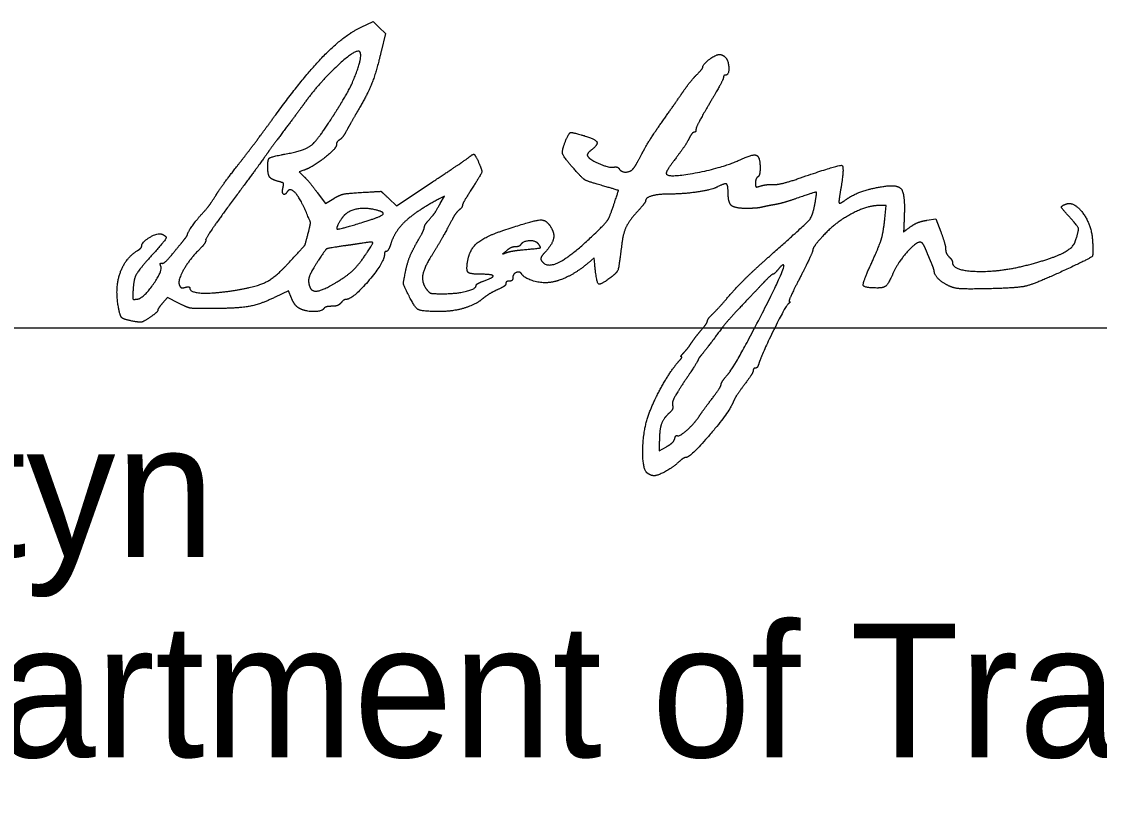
# Model space of a CAD drawing. Extents: x 0 to 34, y 0 to 22.
# Drawn here: x 25.629 to 26.759, y 6.359 to 7.172 of the extents above; entities that cross this region are included whole.
import ezdxf

# ---------------------------------------------------------------- set-up
doc = ezdxf.new("R2010")
doc.units = 0
for name, color, linetype in [('Default', 7, 'Continuous'), ('SH_Data', 7, 'Continuous'), ('SH_Text', 7, 'Continuous')]:
    doc.layers.add(name, color=color, linetype=linetype)

msp = doc.modelspace()

# ---------------------------------------------------------------- linework, layer by layer
at = {"layer": 'Default'}
for points in [[(25.9853, 7.1666), (25.9979, 7.1725), (26.0042, 7.1661), (26.0106, 7.1598), (26.0062, 7.1411)], [(25.9253, 7.0167), (25.9203, 7.0151), (25.9255, 7.0099)], [(26.0143, 6.987), (26.0224, 6.9794), (26.0587, 7.0035)], [(25.9392, 6.9933), (25.9477, 6.9817), (25.9565, 6.987)], [(26.0682, 6.9817), (26.0726, 6.9896), (26.0671, 6.9867)], [(26.534, 6.9658), (26.5355, 6.9796), (26.5277, 6.9796)], [(26.5779, 6.9642), (26.5876, 6.9657), (26.5926, 6.9522)], [(26.23, 6.918), (26.2293, 6.9248), (26.2234, 6.9197)], [(25.9123, 6.8824), (25.909, 6.8904), (25.8951, 6.8836)], [(25.7937, 6.8774), (25.7822, 6.8831), (25.7771, 6.8773)], [(26.2977, 6.7319), (26.2977, 6.7225), (26.3052, 6.7268)]]:
    msp.add_lwpolyline(points, dxfattribs=at)
for points in [[(25.8957, 7.0748), (25.9254, 7.1154), (25.9672, 7.1582), (25.9853, 7.1666)], [(25.9838, 7.1408), (25.9802, 7.1445), (25.9416, 7.1088), (25.9262, 7.0875)], [(25.9655, 7.0888), (25.9749, 7.1037), (25.9869, 7.1377), (25.9838, 7.1408)], [(26.0062, 7.1411), (26.0012, 7.1199), (25.992, 7.0963), (25.9826, 7.0804)], [(26.3433, 7.1247), (26.3433, 7.1275), (26.3565, 7.1378), (26.3602, 7.1379)], [(26.3602, 7.1379), (26.3623, 7.138), (26.3652, 7.1367), (26.3668, 7.1351)], [(26.3668, 7.1351), (26.3703, 7.1316), (26.3707, 7.1164), (26.3673, 7.1164)], [(26.3229, 7.0994), (26.3269, 7.1052), (26.3331, 7.113), (26.3367, 7.1166)], [(26.3367, 7.1166), (26.3403, 7.1202), (26.3433, 7.1239), (26.3433, 7.1247)], [(26.3673, 7.1164), (26.366, 7.1164), (26.3649, 7.1153), (26.3649, 7.1139)], [(26.3649, 7.1139), (26.3649, 7.1125), (26.3584, 7.1004), (26.3505, 7.087)], [(26.3013, 7.0684), (26.3092, 7.0796), (26.319, 7.0936), (26.3229, 7.0994)], [(25.9262, 7.0875), (25.9226, 7.0825), (25.9132, 7.0698), (25.9053, 7.0594)], [(25.955, 7.0721), (25.9583, 7.0773), (25.963, 7.0848), (25.9655, 7.0888)], [(26.3505, 7.087), (26.3426, 7.0736), (26.3361, 7.0612), (26.3361, 7.0595)], [(25.8555, 7.0213), (25.8644, 7.0326), (25.8825, 7.0567), (25.8957, 7.0748)], [(25.9052, 7.0335), (25.9258, 7.0372), (25.9398, 7.0481), (25.955, 7.0721)], [(25.9826, 7.0804), (25.9791, 7.0744), (25.9739, 7.0653), (25.971, 7.06)], [(25.971, 7.06), (25.9682, 7.0547), (25.9644, 7.0495), (25.9626, 7.0485)], [(26.2799, 7.0348), (26.2837, 7.042), (26.2933, 7.0572), (26.3013, 7.0684)], [(25.9053, 7.0594), (25.8974, 7.0489), (25.8893, 7.0379), (25.8873, 7.0349)], [(25.9626, 7.0485), (25.9608, 7.0474), (25.9593, 7.045), (25.9593, 7.0431)], [(26.1992, 7.0467), (26.203, 7.0557), (26.2061, 7.0567), (26.2188, 7.0529)], [(26.2188, 7.0529), (26.2308, 7.0494), (26.2337, 7.0432), (26.226, 7.0374)], [(26.3288, 7.0498), (26.3271, 7.0462), (26.3209, 7.0371), (26.3152, 7.0296)], [(26.3341, 7.0564), (26.333, 7.0564), (26.3306, 7.0534), (26.3288, 7.0498)], [(26.3361, 7.0595), (26.3361, 7.0578), (26.3352, 7.0564), (26.3341, 7.0564)], [(25.9593, 7.0431), (25.9593, 7.0393), (25.9335, 7.0193), (25.9253, 7.0167)], [(26.209, 7.0172), (26.1975, 7.0303), (26.1953, 7.0371), (26.1992, 7.0467)], [(26.226, 7.0374), (26.2233, 7.0353), (26.2218, 7.0325), (26.2228, 7.0311)], [(25.8873, 7.0349), (25.8853, 7.032), (25.87, 7.011), (25.8532, 6.9884)], [(25.8873, 7.0213), (25.8873, 7.0282), (25.8914, 7.031), (25.9052, 7.0335)], [(26.0587, 7.0035), (26.0786, 7.0167), (26.0962, 7.0286), (26.0978, 7.03)], [(26.0978, 7.03), (26.1023, 7.0338), (26.1047, 7.0329), (26.1077, 7.0263)], [(26.1077, 7.0263), (26.1121, 7.0167), (26.1111, 7.0125), (26.1009, 6.9967)], [(26.2228, 7.0311), (26.2254, 7.0273), (26.2453, 7.0191), (26.25, 7.0199)], [(26.2706, 7.0186), (26.2719, 7.0202), (26.2761, 7.0275), (26.2799, 7.0348)], [(26.3152, 7.0296), (26.3096, 7.0221), (26.3049, 7.0149), (26.3049, 7.0135)], [(26.3049, 7.0135), (26.3049, 7.0082), (26.3645, 7.0192), (26.3825, 7.0277)], [(26.3825, 7.0277), (26.3955, 7.0339), (26.4033, 7.0308), (26.4033, 7.0194)], [(25.834, 6.9919), (25.837, 6.9968), (25.8467, 7.01), (25.8555, 7.0213)], [(25.8983, 7.005), (25.8911, 7.0068), (25.8873, 7.0125), (25.8873, 7.0213)], [(26.2325, 7.0021), (26.2217, 7.0052), (26.2168, 7.0084), (26.209, 7.0172)], [(26.25, 7.0199), (26.2522, 7.0203), (26.2548, 7.0195), (26.2556, 7.0181)], [(26.2556, 7.0181), (26.2578, 7.0146), (26.2678, 7.0149), (26.2706, 7.0186)], [(26.4033, 7.0194), (26.4033, 7.0148), (26.4022, 7.0104), (26.4009, 7.0096)], [(26.4456, 7.0087), (26.486, 7.0226), (26.4919, 7.0209), (26.4878, 6.997)], [(25.9034, 6.9987), (25.9043, 7.0022), (25.9031, 7.0038), (25.8983, 7.005)], [(25.9255, 7.0099), (25.9283, 7.0071), (25.9345, 6.9996), (25.9392, 6.9933)], [(26.4009, 7.0096), (26.3996, 7.0088), (26.3985, 7.0059), (26.3985, 7.0033)], [(26.3985, 7.0033), (26.3985, 6.9994), (26.3995, 6.9988), (26.4039, 7.0002)], [(26.4168, 7.0016), (26.421, 7.0015), (26.4339, 7.0046), (26.4456, 7.0087)], [(25.8177, 6.9701), (25.8243, 6.9774), (25.8285, 6.9831), (25.834, 6.9919)], [(25.9077, 6.9939), (25.9052, 6.99), (25.902, 6.9936), (25.9034, 6.9987)], [(25.9265, 6.9753), (25.9203, 6.989), (25.9106, 6.9986), (25.9077, 6.9939)], [(25.9565, 6.987), (25.963, 6.9908), (25.9706, 6.9925), (25.9857, 6.9934)], [(25.9857, 6.9934), (26.006, 6.9946), (26.0062, 6.9945), (26.0143, 6.987)], [(26.1009, 6.9967), (26.0956, 6.9885), (26.0913, 6.9809), (26.0913, 6.9798)], [(26.2493, 6.9783), (26.255, 6.9952), (26.2546, 6.9957), (26.2325, 7.0021)], [(26.3583, 6.999), (26.3527, 6.996), (26.3225, 6.9916), (26.3075, 6.9916)], [(26.3697, 6.9943), (26.3697, 7.0016), (26.366, 7.0031), (26.3583, 6.999)], [(26.389, 6.9766), (26.3766, 6.9766), (26.3697, 6.9829), (26.3697, 6.9943)], [(26.4039, 7.0002), (26.4069, 7.0011), (26.4127, 7.0018), (26.4168, 7.0016)], [(26.4609, 6.982), (26.463, 6.9935), (26.4613, 6.9939), (26.4403, 6.9867)], [(26.4878, 6.997), (26.4865, 6.9894), (26.4857, 6.9828), (26.4862, 6.9823)], [(26.4938, 6.9862), (26.501, 6.9913), (26.5192, 6.9976), (26.5329, 6.9997)], [(26.5329, 6.9997), (26.5476, 7.002), (26.5552, 6.9916), (26.5544, 6.9704)], [(25.8532, 6.9884), (25.8364, 6.9657), (25.8226, 6.9456), (25.8225, 6.9436)], [(26.0671, 6.9867), (26.0437, 6.9742), (26.021, 6.9535), (26.0168, 6.941)], [(26.0554, 6.9636), (26.0608, 6.9696), (26.0633, 6.9731), (26.0682, 6.9817)], [(26.2833, 6.9844), (26.2833, 6.9835), (26.2791, 6.9781), (26.2739, 6.9724)], [(26.3075, 6.9916), (26.296, 6.9916), (26.2833, 6.9878), (26.2833, 6.9844)], [(26.4189, 6.9806), (26.4149, 6.98), (26.409, 6.9788), (26.4057, 6.978)], [(26.4161, 6.9291), (26.4516, 6.9606), (26.4585, 6.9688), (26.4609, 6.982)], [(26.4403, 6.9867), (26.4325, 6.984), (26.4229, 6.9813), (26.4189, 6.9806)], [(26.4862, 6.9823), (26.4867, 6.9818), (26.4901, 6.9836), (26.4938, 6.9862)], [(26.7245, 6.971), (26.7192, 6.9767), (26.719, 6.9793), (26.7236, 6.9811)], [(26.7236, 6.9811), (26.7322, 6.9844), (26.7506, 6.9594), (26.7516, 6.9432)], [(25.8033, 6.9496), (25.8033, 6.9512), (25.8124, 6.9642), (25.8177, 6.9701)], [(25.9298, 6.9508), (25.9323, 6.9606), (25.932, 6.9628), (25.9265, 6.9753)], [(25.9975, 6.9757), (25.9866, 6.9778), (25.9693, 6.9728), (25.9649, 6.9662)], [(25.9869, 6.9621), (26.0061, 6.968), (26.0101, 6.9731), (25.9975, 6.9757)], [(26.0877, 6.9748), (26.0858, 6.9732), (26.0827, 6.969), (26.0809, 6.9655)], [(26.0913, 6.9798), (26.0913, 6.9787), (26.0897, 6.9764), (26.0877, 6.9748)], [(26.231, 6.951), (26.2414, 6.9611), (26.2455, 6.9672), (26.2493, 6.9783)], [(26.2739, 6.9724), (26.2655, 6.9629), (26.2597, 6.9503), (26.2581, 6.9376)], [(26.4057, 6.978), (26.4024, 6.9772), (26.3949, 6.9766), (26.389, 6.9766)], [(26.5277, 6.9796), (26.515, 6.9796), (26.4812, 6.9612), (26.4691, 6.9476)], [(26.5544, 6.9704), (26.5537, 6.952), (26.5536, 6.9522), (26.5613, 6.9577)], [(26.7336, 6.9419), (26.7376, 6.9537), (26.736, 6.9586), (26.7245, 6.971)], [(25.9649, 6.9662), (25.9579, 6.9554), (25.9625, 6.9546), (25.9869, 6.9621)], [(26.0514, 6.9565), (26.0517, 6.9583), (26.0535, 6.9614), (26.0554, 6.9636)], [(26.0809, 6.9655), (26.0727, 6.9501), (26.0649, 6.9364), (26.0588, 6.9267)], [(26.1347, 6.9538), (26.1665, 6.9644), (26.1799, 6.9648), (26.185, 6.9554)], [(26.5194, 6.9179), (26.5284, 6.9378), (26.5324, 6.951), (26.534, 6.9658)], [(26.5613, 6.9577), (26.5651, 6.9604), (26.5726, 6.9633), (26.5779, 6.9642)], [(25.7553, 6.9376), (25.7554, 6.9413), (25.7721, 6.9513), (25.7759, 6.9498)], [(25.7759, 6.9498), (25.7819, 6.9475), (25.7796, 6.9427), (25.7653, 6.9268)], [(25.8009, 6.9453), (25.8022, 6.9469), (25.8033, 6.9488), (25.8033, 6.9496)], [(25.9101, 6.9203), (25.9262, 6.9379), (25.9265, 6.9384), (25.9298, 6.9508)], [(26.0429, 6.9395), (26.0473, 6.9471), (26.0512, 6.9548), (26.0514, 6.9565)], [(26.0971, 6.9228), (26.0992, 6.934), (26.1154, 6.9474), (26.1347, 6.9538)], [(26.174, 6.9222), (26.1793, 6.9135), (26.2061, 6.927), (26.231, 6.951)], [(26.185, 6.9554), (26.1882, 6.9493), (26.1848, 6.938), (26.1774, 6.9301)], [(26.4691, 6.9476), (26.4632, 6.9412), (26.4585, 6.9346), (26.4585, 6.933)], [(26.5926, 6.9522), (26.5954, 6.9447), (26.5977, 6.9366), (26.5977, 6.9341)], [(25.7506, 6.9322), (25.7532, 6.9338), (25.7553, 6.9362), (25.7553, 6.9376)], [(25.7888, 6.9304), (25.7941, 6.937), (25.7996, 6.9437), (25.8009, 6.9453)], [(25.8225, 6.9436), (25.8224, 6.9416), (25.8191, 6.9368), (25.8151, 6.9329)], [(25.9677, 6.9374), (25.9499, 6.9348), (25.9479, 6.9336), (25.9406, 6.9224)], [(25.9851, 6.94), (25.9795, 6.9391), (25.9717, 6.9379), (25.9677, 6.9374)], [(25.9901, 6.9284), (25.9979, 6.9397), (25.997, 6.9419), (25.9851, 6.94)], [(26.0168, 6.941), (26.0151, 6.9358), (26.0128, 6.9316), (26.0117, 6.9316)], [(26.032, 6.9116), (26.0336, 6.9193), (26.0385, 6.9318), (26.0429, 6.9395)], [(26.1468, 6.9364), (26.1445, 6.9364), (26.1405, 6.9347), (26.138, 6.9326)], [(26.1523, 6.9385), (26.1516, 6.9373), (26.1491, 6.9364), (26.1468, 6.9364)], [(26.1708, 6.9396), (26.168, 6.943), (26.1546, 6.9422), (26.1523, 6.9385)], [(26.1549, 6.9333), (26.1716, 6.9348), (26.174, 6.9357), (26.1708, 6.9396)], [(26.2581, 6.9376), (26.2553, 6.9151), (26.2536, 6.9096), (26.2479, 6.9051)], [(26.5709, 6.9412), (26.5666, 6.9412), (26.5483, 6.9207), (26.5436, 6.9105)], [(26.5765, 6.9346), (26.575, 6.9382), (26.5725, 6.9412), (26.5709, 6.9412)], [(26.6847, 6.9176), (26.7084, 6.9238), (26.7314, 6.9352), (26.7336, 6.9419)], [(26.7516, 6.9432), (26.7526, 6.9278), (26.7499, 6.9247), (26.7265, 6.9137)], [(25.7304, 6.8759), (25.7275, 6.8945), (25.7382, 6.9245), (25.7506, 6.9322)], [(25.7653, 6.9268), (25.7516, 6.9116), (25.7466, 6.9014), (25.746, 6.8876)], [(25.7765, 6.9191), (25.7779, 6.9187), (25.7834, 6.9238), (25.7888, 6.9304)], [(25.8151, 6.9329), (25.8053, 6.9232), (25.7929, 6.9011), (25.7947, 6.8964)], [(25.9602, 6.8997), (25.9714, 6.9066), (25.9824, 6.9172), (25.9901, 6.9284)], [(26.0097, 6.9286), (26.0095, 6.9201), (25.9764, 6.8812), (25.9693, 6.8812)], [(26.0117, 6.9316), (26.0106, 6.9316), (26.0097, 6.9302), (26.0097, 6.9286)], [(26.0588, 6.9267), (26.0508, 6.914), (26.0486, 6.8988), (26.0537, 6.892)], [(26.138, 6.9326), (26.1334, 6.9288), (26.1334, 6.9288), (26.1381, 6.9305)], [(26.1381, 6.9305), (26.1407, 6.9314), (26.1483, 6.9327), (26.1549, 6.9333)], [(26.1774, 6.9301), (26.1746, 6.9271), (26.1731, 6.9236), (26.174, 6.9222)], [(26.372, 6.8863), (26.3792, 6.8947), (26.399, 6.914), (26.4161, 6.9291)], [(26.4585, 6.933), (26.4585, 6.9314), (26.4525, 6.9186), (26.4453, 6.9045)], [(26.5824, 6.9204), (26.5806, 6.9246), (26.578, 6.931), (26.5765, 6.9346)], [(26.5977, 6.9341), (26.5977, 6.9316), (26.5993, 6.9279), (26.6013, 6.9259)], [(26.6013, 6.9259), (26.6033, 6.9239), (26.6049, 6.9213), (26.6049, 6.9199)], [(25.7509, 6.8816), (25.7572, 6.8826), (25.7773, 6.911), (25.7753, 6.9162)], [(25.7753, 6.9162), (25.7745, 6.9182), (25.7751, 6.9195), (25.7765, 6.9191)], [(25.8536, 6.8909), (25.8763, 6.8946), (25.8959, 6.9048), (25.9101, 6.9203)], [(25.9406, 6.9224), (25.9324, 6.9098), (25.9292, 6.8999), (25.9315, 6.8941)], [(26.1106, 6.9076), (26.0991, 6.9076), (26.0951, 6.9121), (26.0971, 6.9228)], [(26.2234, 6.9197), (26.214, 6.9115), (26.194, 6.9009), (26.1849, 6.8993)], [(26.2479, 6.9051), (26.2362, 6.8959), (26.2318, 6.8991), (26.23, 6.918)], [(26.3694, 6.8025), (26.3771, 6.8112), (26.4303, 6.915), (26.4282, 6.9171)], [(26.4225, 6.913), (26.4201, 6.91), (26.4175, 6.9076), (26.4167, 6.9076)], [(26.4282, 6.9171), (26.4275, 6.9178), (26.4249, 6.916), (26.4225, 6.913)], [(26.5267, 6.8932), (26.5122, 6.8932), (26.5106, 6.8986), (26.5194, 6.9179)], [(26.5858, 6.9108), (26.5857, 6.9119), (26.5842, 6.9163), (26.5824, 6.9204)], [(26.6049, 6.9199), (26.6049, 6.9114), (26.6555, 6.9099), (26.6847, 6.9176)], [(26.7265, 6.9137), (26.6917, 6.8974), (26.6707, 6.8927), (26.6313, 6.8922)], [(26.034, 6.8876), (26.0296, 6.8967), (26.0294, 6.8989), (26.032, 6.9116)], [(26.114, 6.9007), (26.1243, 6.9044), (26.1227, 6.9076), (26.1106, 6.9076)], [(26.1441, 6.9037), (26.1441, 6.9019), (26.1425, 6.9004), (26.1405, 6.9004)], [(26.1536, 6.9077), (26.1516, 6.911), (26.1441, 6.9079), (26.1441, 6.9037)], [(26.1849, 6.8993), (26.1763, 6.8977), (26.1565, 6.9031), (26.1536, 6.9077)], [(26.4167, 6.9076), (26.416, 6.9076), (26.412, 6.9041), (26.4079, 6.8998)], [(26.4453, 6.9045), (26.438, 6.8903), (26.4329, 6.8788), (26.4339, 6.8787)], [(26.5436, 6.9105), (26.5379, 6.8981), (26.5331, 6.8932), (26.5267, 6.8932)], [(26.6014, 6.8953), (26.5944, 6.8986), (26.5859, 6.907), (26.5858, 6.9108)], [(25.7947, 6.8964), (25.7956, 6.894), (25.7979, 6.8931), (25.8009, 6.8939)], [(25.8009, 6.8939), (25.8035, 6.8946), (25.8057, 6.8942), (25.8057, 6.8931)], [(25.8057, 6.8931), (25.8057, 6.8885), (25.8313, 6.8873), (25.8536, 6.8909)], [(25.9315, 6.8941), (25.9335, 6.8889), (25.9471, 6.8915), (25.9602, 6.8997)], [(26.0537, 6.892), (26.0566, 6.8882), (26.0601, 6.8872), (26.0713, 6.8872)], [(26.0713, 6.8872), (26.0853, 6.8872), (26.1057, 6.8923), (26.1057, 6.8958)], [(26.1057, 6.8958), (26.1057, 6.8968), (26.1094, 6.899), (26.114, 6.9007)], [(26.1315, 6.893), (26.1242, 6.8897), (26.1165, 6.8852), (26.1123, 6.8817)], [(26.1369, 6.8979), (26.1369, 6.8966), (26.1345, 6.8944), (26.1315, 6.893)], [(26.1405, 6.9004), (26.1385, 6.9004), (26.1369, 6.8993), (26.1369, 6.8979)], [(26.4079, 6.8998), (26.4038, 6.8955), (26.3933, 6.8844), (26.3845, 6.8751)], [(26.6313, 6.8922), (26.6164, 6.892), (26.6061, 6.8931), (26.6014, 6.8953)], [(25.746, 6.8876), (25.7458, 6.882), (25.7466, 6.881), (25.7509, 6.8816)], [(25.8951, 6.8836), (25.8796, 6.8759), (25.8544, 6.8716), (25.8245, 6.8716)], [(25.9205, 6.8718), (25.9179, 6.8732), (25.9142, 6.878), (25.9123, 6.8824)], [(25.9693, 6.8812), (25.9681, 6.8812), (25.9657, 6.8796), (25.9641, 6.8776)], [(26.0658, 6.8685), (26.0483, 6.8686), (26.0413, 6.8728), (26.034, 6.8876)], [(26.1123, 6.8817), (26.1046, 6.8753), (26.0803, 6.8684), (26.0658, 6.8685)], [(26.3535, 6.8659), (26.3565, 6.8687), (26.3648, 6.8779), (26.372, 6.8863)], [(25.747, 6.8582), (25.7361, 6.8602), (25.7323, 6.8643), (25.7304, 6.8759)], [(25.7721, 6.8698), (25.7721, 6.8688), (25.7683, 6.8654), (25.7637, 6.8623)], [(25.7771, 6.8773), (25.7744, 6.8742), (25.7721, 6.8707), (25.7721, 6.8698)], [(25.8245, 6.8716), (25.8089, 6.8716), (25.803, 6.8727), (25.7937, 6.8774)], [(25.9461, 6.8716), (25.9441, 6.8684), (25.9266, 6.8685), (25.9205, 6.8718)], [(25.9543, 6.874), (25.9506, 6.874), (25.9469, 6.8729), (25.9461, 6.8716)], [(25.9641, 6.8776), (25.9625, 6.8756), (25.9581, 6.874), (25.9543, 6.874)], [(26.3845, 6.8751), (26.3757, 6.8659), (26.3658, 6.8546), (26.3625, 6.8502)], [(26.4331, 6.8769), (26.4304, 6.8751), (26.4052, 6.8241), (26.4022, 6.8146)], [(26.4339, 6.8787), (26.4349, 6.8787), (26.4345, 6.8779), (26.4331, 6.8769)], [(25.7637, 6.8623), (25.7572, 6.8579), (25.7536, 6.857), (25.747, 6.8582)], [(26.3415, 6.8489), (26.3451, 6.8531), (26.3481, 6.8576), (26.3481, 6.8587)], [(26.3481, 6.8587), (26.3482, 6.8598), (26.3506, 6.8631), (26.3535, 6.8659)], [(26.3313, 6.8356), (26.3333, 6.8386), (26.3379, 6.8446), (26.3415, 6.8489)], [(26.3625, 6.8502), (26.3544, 6.8392), (26.3439, 6.8254), (26.3409, 6.8219)], [(26.3235, 6.8256), (26.3258, 6.828), (26.3293, 6.8325), (26.3313, 6.8356)], [(26.3209, 6.8212), (26.32, 6.8212), (26.3212, 6.8232), (26.3235, 6.8256)], [(26.2875, 6.7632), (26.2934, 6.778), (26.3105, 6.8079), (26.3176, 6.8158)], [(26.3176, 6.8158), (26.3203, 6.8188), (26.3218, 6.8212), (26.3209, 6.8212)], [(26.3385, 6.818), (26.3385, 6.8175), (26.3322, 6.8075), (26.3244, 6.7959)], [(26.3409, 6.8219), (26.3396, 6.8203), (26.3385, 6.8185), (26.3385, 6.818)], [(26.4022, 6.8146), (26.4013, 6.8116), (26.3996, 6.8092), (26.3983, 6.8092)], [(26.3625, 6.7922), (26.3625, 6.7935), (26.3656, 6.7982), (26.3694, 6.8025)], [(26.3961, 6.8067), (26.3961, 6.8053), (26.3918, 6.7985), (26.3866, 6.7916)], [(26.3983, 6.8092), (26.3971, 6.8092), (26.3961, 6.8081), (26.3961, 6.8067)], [(26.3244, 6.7959), (26.3158, 6.7829), (26.3108, 6.7731), (26.3115, 6.7704)], [(26.3523, 6.7764), (26.3579, 6.7837), (26.3625, 6.7909), (26.3625, 6.7922)], [(26.3866, 6.7916), (26.3814, 6.7847), (26.3763, 6.7768), (26.3752, 6.7739)], [(26.3115, 6.7704), (26.3122, 6.7679), (26.3106, 6.7642), (26.3078, 6.7618)], [(26.3752, 6.7739), (26.3716, 6.7641), (26.3304, 6.7156), (26.3257, 6.7156)], [(26.3397, 6.7591), (26.341, 6.7612), (26.3467, 6.769), (26.3523, 6.7764)], [(26.2857, 6.6987), (26.2798, 6.7025), (26.281, 6.7468), (26.2875, 6.7632)], [(26.3078, 6.7618), (26.3019, 6.7566), (26.2977, 6.7442), (26.2977, 6.7319)], [(26.3169, 6.7384), (26.3188, 6.7372), (26.3355, 6.7523), (26.3397, 6.7591)], [(26.3052, 6.7268), (26.3094, 6.7292), (26.3133, 6.7331), (26.3139, 6.7354)], [(26.3139, 6.7354), (26.3145, 6.7377), (26.3159, 6.739), (26.3169, 6.7384)], [(26.3183, 6.711), (26.3121, 6.7053), (26.2961, 6.6964), (26.2922, 6.6964)], [(26.3257, 6.7156), (26.3243, 6.7156), (26.321, 6.7135), (26.3183, 6.711)], [(26.2922, 6.6964), (26.2906, 6.6964), (26.2877, 6.6975), (26.2857, 6.6987)]]:
    msp.add_open_spline(points, degree=2, dxfattribs=at)
at = {"layer": 'SH_Data'}
msp.add_line((24.5, 6.8514), (28, 6.8514), dxfattribs=at)

# ---------------------------------------------------------------- texts
at = {"layer": 'SH_Text'}
for s, p in [('Pamela Boratyn', (24.5, 6.6114)), ('Director, Department of Transportation', (24.5, 6.4014))]:
    msp.add_text(s, height=0.14, dxfattribs=at).set_placement(p)

doc.saveas('drawing.dxf')
